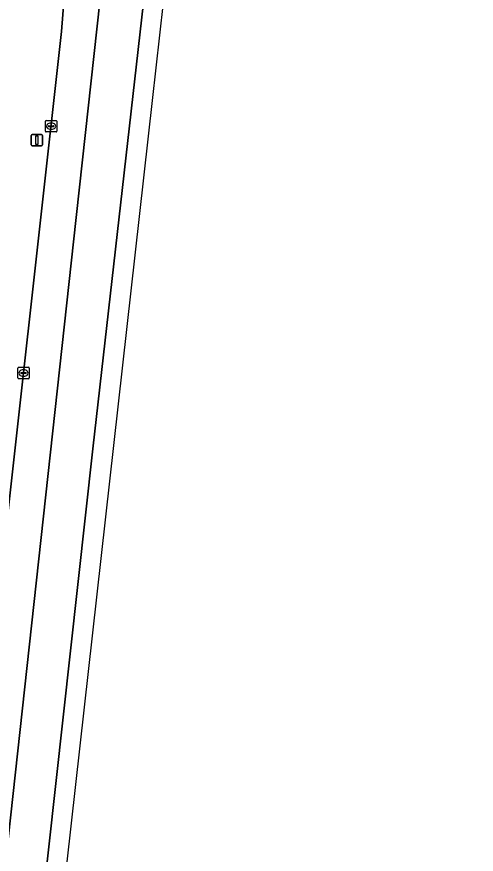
# Model space of a CAD drawing. Extents: x 161354 to 162026, y 386504 to 387460.
# Drawn here: x 161985.1 to 162025, y 387101.8 to 387174.6 of the extents above; entities that cross this region are included whole.
import ezdxf

# ---------------------------------------------------------------- set-up
doc = ezdxf.new("R2010")
doc.units = 0
for name, color, linetype in [('IMGEO_Berm_groen', 7, 'Continuous'), ('IMGEO_Kolk', 7, 'Continuous'), ('IMGEO_Rijbaan_regionaal_gesloten', 7, 'Continuous'), ('IMGEO_Verkeersbordpaal', 7, 'Continuous')]:
    doc.layers.add(name, color=color, linetype=linetype)

msp = doc.modelspace()

# ---------------------------------------------------------------- linework, layer by layer
at = {"layer": 'IMGEO_Berm_groen'}
msp.add_lwpolyline([(161969.651, 387000), (161975.237, 387050.12), (161988.964, 387173.29), (161989.18, 387176.268)], dxfattribs=at)
at = {"layer": 'IMGEO_Kolk'}
for p, q in [((161987.56, 387164.636), (161987.56, 387165.488)), ((161987.635, 387165.562), (161988.487, 387165.562)), ((161988.561, 387165.488), (161988.561, 387164.636)), ((161987.819, 387165.056), (161987.819, 387165.068)), ((161988.257, 387165.019), (161987.859, 387165.019)), ((161987.862, 387165.105), (161988.26, 387165.105)), ((161988.071, 387164.782), (161988.046, 387164.782)), ((161988.048, 387165.342), (161988.073, 387165.342)), ((161988.303, 387165.068), (161988.303, 387165.056)), ((161988.487, 387164.562), (161987.635, 387164.562)), ((161985.161, 387143.169), (161985.161, 387144.021)), ((161985.236, 387144.095), (161986.088, 387144.095)), ((161985.42, 387143.589), (161985.42, 387143.601)), ((161985.463, 387143.638), (161985.861, 387143.638)), ((161985.649, 387143.875), (161985.674, 387143.875)), ((161985.904, 387143.601), (161985.904, 387143.589)), ((161986.162, 387144.021), (161986.162, 387143.169)), ((161986.088, 387143.095), (161985.236, 387143.095)), ((161985.858, 387143.552), (161985.46, 387143.552)), ((161985.672, 387143.315), (161985.647, 387143.315))]:
    msp.add_line(p, q, dxfattribs=at)
for points in [[(161987.56, 387164.636), (161987.56, 387165.488)], [(161987.635, 387165.562), (161988.487, 387165.562)], [(161988.561, 387165.488), (161988.561, 387164.636)], [(161988.487, 387164.562), (161987.635, 387164.562)], [(161985.161, 387143.169), (161985.161, 387144.021)], [(161985.236, 387144.095), (161986.088, 387144.095)], [(161986.162, 387144.021), (161986.162, 387143.169)], [(161986.088, 387143.095), (161985.236, 387143.095)]]:
    msp.add_lwpolyline(points, dxfattribs=at)
for centre, radius, start, end in [((161987.637, 387165.486), 0.0765, 91.55205, 178.44795), ((161987.637, 387165.486), 0.0765, 91.55205, 178.44795), ((161988.485, 387165.486), 0.0765, 1.55205, 88.44795), ((161988.485, 387165.486), 0.0765, 1.55205, 88.44795), ((161987.859, 387165.065), 0.0403, 85.87752, 175.75265), ((161987.856, 387165.055), 0.0366, 178.93798, 274.71019), ((161988.26, 387165.062), 0.043, 264.86636, 352.45326), ((161988.264, 387165.067), 0.0386, 1.73085, 96.63898), ((161987.637, 387164.638), 0.0765, 181.55205, 268.44795), ((161987.637, 387164.638), 0.0765, 181.55205, 268.44795), ((161988.485, 387164.638), 0.0765, 271.55205, 358.44795), ((161988.485, 387164.638), 0.0765, 271.55205, 358.44795), ((161985.238, 387144.019), 0.0765, 91.55205, 178.44795), ((161985.238, 387144.019), 0.0765, 91.55205, 178.44795), ((161985.46, 387143.598), 0.0403, 85.87752, 175.75265), ((161985.457, 387143.588), 0.0366, 178.93798, 274.71019), ((161985.861, 387143.595), 0.043, 264.86636, 352.45326), ((161985.865, 387143.6), 0.0386, 1.73085, 96.63898), ((161986.086, 387144.019), 0.0765, 1.55205, 88.44795), ((161986.086, 387144.019), 0.0765, 1.55205, 88.44795), ((161985.238, 387143.171), 0.0765, 181.55205, 268.44795), ((161985.238, 387143.171), 0.0765, 181.55205, 268.44795), ((161986.086, 387143.171), 0.0765, 271.55205, 358.44795), ((161986.086, 387143.171), 0.0765, 271.55205, 358.44795)]:
    msp.add_arc(centre, radius, start, end, dxfattribs=at)
for centre, major_axis, ratio, start_param, end_param in [((161988.047, 387165.062), (-0.387, 0.002), 0.722429, 4.712389, 7.853982), ((161988.072, 387165.062), (-0.39, 0.002), 0.717154, 1.570796, 4.712389), ((161985.648, 387143.595), (-0.387, 0.002), 0.722429, 4.712389, 7.853982), ((161985.673, 387143.595), (-0.39, 0.002), 0.717154, 1.570796, 4.712389)]:
    msp.add_ellipse(centre, major_axis=major_axis, ratio=ratio, start_param=start_param, end_param=end_param, dxfattribs=at)
at = {"layer": 'IMGEO_Rijbaan_regionaal_gesloten'}
for points in [[(162003.046, 387237.127), (162004.271, 387250.025), (162006.199, 387267.022), (162015.819, 387353.801), (162019.07, 387383.122), (162022.334, 387411.027), (162023.206, 387418.475), (162019.673, 387418.727), (162019.583, 387417.937), (162015.75, 387382.273), (162012.731, 387355.784), (162005.962, 387296.403), (162002.942, 387268.147), (162001.199, 387250.647), (161999.752, 387237.531), (161994.537, 387195.46), (161993.554, 387187.531), (161989.992, 387155.008), (161978.469, 387049.798), (161981.984, 387049.448), (161991.682, 387137.01)], [(161983.673, 387049.28), (161987.597, 387084.552), (161996.866, 387167.283), (162010.87, 387292.283), (162024.993, 387418.348), (162023.206, 387418.475), (162022.334, 387411.027), (162019.07, 387383.122), (162015.819, 387353.801), (162006.199, 387267.022), (162004.271, 387250.025), (162003.046, 387237.127), (161991.682, 387137.01), (161981.984, 387049.448)]]:
    msp.add_lwpolyline(points, close=True, dxfattribs=at)
msp.add_lwpolyline([(161989.18, 387176.268), (161988.964, 387173.29), (161975.237, 387050.12), (161978.469, 387049.798), (161989.992, 387155.008), (161993.554, 387187.531)], dxfattribs=at)
at = {"layer": 'IMGEO_Verkeersbordpaal'}
for p, q in [((161986.323, 387163.442), (161986.323, 387164.242)), ((161986.323, 387164.242), (161986.323, 387163.442)), ((161986.423, 387164.342), (161987.213, 387164.342)), ((161987.213, 387164.342), (161986.423, 387164.342)), ((161987.313, 387164.242), (161987.313, 387163.442)), ((161987.313, 387163.442), (161987.313, 387164.242)), ((161987.213, 387163.342), (161986.423, 387163.342)), ((161986.423, 387163.342), (161987.213, 387163.342))]:
    msp.add_line(p, q, dxfattribs=at)
msp.add_lwpolyline([(161986.743, 387164.217), (161986.893, 387164.217), (161986.893, 387163.467), (161986.743, 387163.467), (161986.743, 387164.217)], dxfattribs=at)
for centre, start, end in [((161986.423, 387164.242), 90, 180), ((161986.423, 387164.242), 90, 180), ((161987.213, 387164.242), 0, 90), ((161987.213, 387164.242), 360, 90), ((161986.423, 387163.442), 180, 270), ((161986.423, 387163.442), 180, 270), ((161987.213, 387163.442), 270, 0), ((161987.213, 387163.442), 270, 0)]:
    msp.add_arc(centre, 0.1, start, end, dxfattribs=at)

doc.saveas('drawing.dxf')
